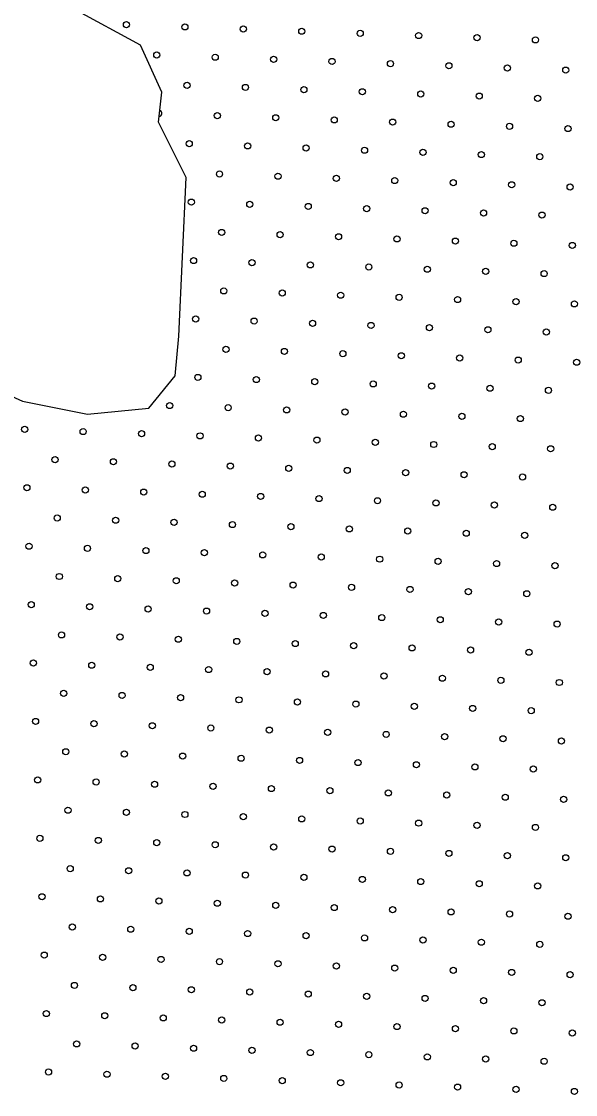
# Model space of a CAD drawing. Extents: x 1612280 to 1883141, y 560852 to 780851.
# Drawn here: x 1810785 to 1812697, y 629595 to 633298 of the extents above; entities that cross this region are included whole.
import ezdxf

# ---------------------------------------------------------------- set-up
doc = ezdxf.new("R2010")
doc.units = 0
doc.layers.add('DESIGN - SCRATCH - User 1', color=7, linetype='Continuous')
doc.layers.add('DESIGN - TRAFFIC CONTROL PERMANENT - Pavement Marking Text', color=7, linetype='Continuous')

msp = doc.modelspace()

# ---------------------------------------------------------------- linework, layer by layer
at = {"layer": 'DESIGN - SCRATCH - User 1'}
msp.add_lwpolyline([(1810213, 632755.9), (1810275.2, 632556.8), (1810349.8, 632378.4), (1810441, 632220.7), (1810623.5, 632063.1), (1810789.3, 631988.4), (1811013.2, 631942.8), (1811224.6, 631963.5), (1811315.9, 632075.5), (1811328.3, 632212.4), (1811353.2, 632760.1), (1811257.8, 632950.9), (1811270.2, 633054.6), (1811195.6, 633216.4), (1810967.6, 633340.9)], dxfattribs=at)
msp.add_lwpolyline([(1810213, 632755.9), (1810275.2, 632556.8), (1810349.8, 632378.4), (1810441, 632220.7), (1810623.5, 632063.1), (1810789.3, 631988.4), (1811013.2, 631942.8), (1811224.6, 631963.5), (1811315.9, 632075.5), (1811328.3, 632212.4), (1811353.2, 632760.1), (1811257.8, 632950.9), (1811270.2, 633054.6), (1811195.6, 633216.4), (1810967.6, 633340.9)], dxfattribs=at)
for centre in [(1811386.6, 632271.7), (1811386.6, 632271.7), (1811491.1, 632167.2), (1811491.1, 632167.2)]:
    msp.add_circle(centre, 10.6, dxfattribs=at)
at = {"layer": 'DESIGN - TRAFFIC CONTROL PERMANENT - Pavement Marking Text'}
for centre in [(1811147.6, 633287.2), (1811147.6, 633287.2), (1811349.2, 633279.8), (1811349.2, 633279.8), (1811550.8, 633272.3), (1811550.8, 633272.3), (1811752.5, 633264.8), (1811752.5, 633264.8), (1811954.1, 633257.4), (1811954.1, 633257.4), (1812155.7, 633249.9), (1812155.7, 633249.9), (1812357.3, 633242.4), (1812357.3, 633242.4), (1812558.9, 633235), (1812558.9, 633235), (1811252.2, 633182.7), (1811252.2, 633182.7), (1811453.8, 633175.2), (1811453.8, 633175.2), (1811655.4, 633167.8), (1811655.4, 633167.8), (1811857, 633160.3), (1811857, 633160.3), (1812058.6, 633152.8), (1812058.6, 633152.8), (1812260.2, 633145.4), (1812260.2, 633145.4), (1812461.8, 633137.9), (1812461.8, 633137.9), (1812663.4, 633130.4), (1812663.4, 633130.4), (1811356.7, 633078.2), (1811356.7, 633078.2), (1811558.3, 633070.7), (1811558.3, 633070.7), (1811759.9, 633063.2), (1811759.9, 633063.2), (1811961.5, 633055.8), (1811961.5, 633055.8), (1812163.1, 633048.3), (1812163.1, 633048.3), (1812364.7, 633040.8), (1812364.7, 633040.8), (1812566.4, 633033.4), (1812566.4, 633033.4), (1811461.2, 632973.6), (1811461.2, 632973.6), (1811662.8, 632966.2), (1811662.8, 632966.2), (1811864.5, 632958.7), (1811864.5, 632958.7), (1812066.1, 632951.2), (1812066.1, 632951.2), (1812267.7, 632943.8), (1812267.7, 632943.8), (1812469.3, 632936.3), (1812469.3, 632936.3), (1812670.9, 632928.8), (1812670.9, 632928.8), (1811364.2, 632876.6), (1811364.2, 632876.6), (1811565.8, 632869.1), (1811565.8, 632869.1), (1811767.4, 632861.6), (1811767.4, 632861.6), (1811969, 632854.2), (1811969, 632854.2), (1812170.6, 632846.7), (1812170.6, 632846.7), (1812372.2, 632839.2), (1812372.2, 632839.2), (1812573.8, 632831.8), (1812573.8, 632831.8), (1811468.7, 632772), (1811468.7, 632772), (1811670.3, 632764.5), (1811670.3, 632764.5), (1811871.9, 632757.1), (1811871.9, 632757.1), (1812073.5, 632749.6), (1812073.5, 632749.6), (1812275.1, 632742.1), (1812275.1, 632742.1), (1812476.8, 632734.7), (1812476.8, 632734.7), (1812678.4, 632727.2), (1812678.4, 632727.2), (1811371.6, 632674.9), (1811371.6, 632674.9), (1811573.2, 632667.5), (1811573.2, 632667.5), (1811774.9, 632660), (1811774.9, 632660), (1811976.5, 632652.5), (1811976.5, 632652.5), (1812178.1, 632645.1), (1812178.1, 632645.1), (1812379.7, 632637.6), (1812379.7, 632637.6), (1812581.3, 632630.1), (1812581.3, 632630.1), (1811476.2, 632570.4), (1811476.2, 632570.4), (1811677.8, 632562.9), (1811677.8, 632562.9), (1811879.4, 632555.5), (1811879.4, 632555.5), (1812081, 632548), (1812081, 632548), (1812282.6, 632540.5), (1812282.6, 632540.5), (1812484.2, 632533.1), (1812484.2, 632533.1), (1812685.8, 632525.6), (1812685.8, 632525.6), (1811379.1, 632473.3), (1811379.1, 632473.3), (1811580.7, 632465.9), (1811580.7, 632465.9), (1811782.3, 632458.4), (1811782.3, 632458.4), (1811983.9, 632450.9), (1811983.9, 632450.9), (1812185.5, 632443.5), (1812185.5, 632443.5), (1812387.2, 632436), (1812387.2, 632436), (1812588.8, 632428.5), (1812588.8, 632428.5), (1811483.6, 632368.8), (1811483.6, 632368.8), (1811685.2, 632361.3), (1811685.2, 632361.3), (1811886.9, 632353.9), (1811886.9, 632353.9), (1812088.5, 632346.4), (1812088.5, 632346.4), (1812290.1, 632338.9), (1812290.1, 632338.9), (1812491.7, 632331.5), (1812491.7, 632331.5), (1812693.3, 632324), (1812693.3, 632324), (1811588.2, 632264.3), (1811588.2, 632264.3), (1811789.8, 632256.8), (1811789.8, 632256.8), (1811991.4, 632249.3), (1811991.4, 632249.3), (1812193, 632241.9), (1812193, 632241.9), (1812394.6, 632234.4), (1812394.6, 632234.4), (1812596.2, 632226.9), (1812596.2, 632226.9), (1811692.7, 632159.7), (1811692.7, 632159.7), (1811894.3, 632152.2), (1811894.3, 632152.2), (1812095.9, 632144.8), (1812095.9, 632144.8), (1812297.5, 632137.3), (1812297.5, 632137.3), (1812499.2, 632129.8), (1812499.2, 632129.8), (1812700.8, 632122.4), (1812700.8, 632122.4), (1811394, 632070.1), (1811394, 632070.1), (1811595.6, 632062.6), (1811595.6, 632062.6), (1811797.3, 632055.2), (1811797.3, 632055.2), (1811998.9, 632047.7), (1811998.9, 632047.7), (1812200.5, 632040.2), (1812200.5, 632040.2), (1812402.1, 632032.8), (1812402.1, 632032.8), (1812603.7, 632025.3), (1812603.7, 632025.3), (1811297, 631973), (1811297, 631973), (1811498.6, 631965.6), (1811498.6, 631965.6), (1811700.2, 631958.1), (1811700.2, 631958.1), (1811901.8, 631950.6), (1811901.8, 631950.6), (1812103.4, 631943.2), (1812103.4, 631943.2), (1812305, 631935.7), (1812305, 631935.7), (1812506.6, 631928.2), (1812506.6, 631928.2), (1810796.7, 631890.9), (1810796.7, 631890.9), (1810998.3, 631883.4), (1810998.3, 631883.4), (1811199.9, 631876), (1811199.9, 631876), (1811401.5, 631868.5), (1811401.5, 631868.5), (1811603.1, 631861), (1811603.1, 631861), (1811804.7, 631853.6), (1811804.7, 631853.6), (1812006.3, 631846.1), (1812006.3, 631846.1), (1812207.9, 631838.6), (1812207.9, 631838.6), (1812409.6, 631831.2), (1812409.6, 631831.2), (1812611.2, 631823.7), (1812611.2, 631823.7), (1810901.2, 631786.4), (1810901.2, 631786.4), (1811102.8, 631778.9), (1811102.8, 631778.9), (1811304.4, 631771.4), (1811304.4, 631771.4), (1811506, 631764), (1811506, 631764), (1811707.6, 631756.5), (1811707.6, 631756.5), (1811909.3, 631749), (1811909.3, 631749), (1812110.9, 631741.6), (1812110.9, 631741.6), (1812312.5, 631734.1), (1812312.5, 631734.1), (1812514.1, 631726.6), (1812514.1, 631726.6), (1810804.1, 631689.3), (1810804.1, 631689.3), (1811005.7, 631681.8), (1811005.7, 631681.8), (1811207.4, 631674.4), (1811207.4, 631674.4), (1811409, 631666.9), (1811409, 631666.9), (1811610.6, 631659.4), (1811610.6, 631659.4), (1811812.2, 631652), (1811812.2, 631652), (1812013.8, 631644.5), (1812013.8, 631644.5), (1812215.4, 631637), (1812215.4, 631637), (1812417, 631629.6), (1812417, 631629.6), (1812618.6, 631622.1), (1812618.6, 631622.1), (1810908.7, 631584.8), (1810908.7, 631584.8), (1811110.3, 631577.3), (1811110.3, 631577.3), (1811311.9, 631569.8), (1811311.9, 631569.8), (1811513.5, 631562.4), (1811513.5, 631562.4), (1811715.1, 631554.9), (1811715.1, 631554.9), (1811916.7, 631547.4), (1811916.7, 631547.4), (1812118.3, 631540), (1812118.3, 631540), (1812319.9, 631532.5), (1812319.9, 631532.5), (1812521.6, 631525), (1812521.6, 631525), (1810811.6, 631487.7), (1810811.6, 631487.7), (1811013.2, 631480.2), (1811013.2, 631480.2), (1811214.8, 631472.7), (1811214.8, 631472.7), (1811416.4, 631465.3), (1811416.4, 631465.3), (1811618, 631457.8), (1811618, 631457.8), (1811819.7, 631450.3), (1811819.7, 631450.3), (1812021.3, 631442.9), (1812021.3, 631442.9), (1812222.9, 631435.4), (1812222.9, 631435.4), (1812424.5, 631427.9), (1812424.5, 631427.9), (1812626.1, 631420.5), (1812626.1, 631420.5), (1810916.1, 631383.1), (1810916.1, 631383.1), (1811117.8, 631375.7), (1811117.8, 631375.7), (1811319.4, 631368.2), (1811319.4, 631368.2), (1811521, 631360.7), (1811521, 631360.7), (1811722.6, 631353.3), (1811722.6, 631353.3), (1811924.2, 631345.8), (1811924.2, 631345.8), (1812125.8, 631338.3), (1812125.8, 631338.3), (1812327.4, 631330.9), (1812327.4, 631330.9), (1812529, 631323.4), (1812529, 631323.4), (1810819.1, 631286.1), (1810819.1, 631286.1), (1811020.7, 631278.6), (1811020.7, 631278.6), (1811222.3, 631271.1), (1811222.3, 631271.1), (1811423.9, 631263.7), (1811423.9, 631263.7), (1811625.5, 631256.2), (1811625.5, 631256.2), (1811827.1, 631248.7), (1811827.1, 631248.7), (1812028.7, 631241.3), (1812028.7, 631241.3), (1812230.3, 631233.8), (1812230.3, 631233.8), (1812432, 631226.3), (1812432, 631226.3), (1812633.6, 631218.9), (1812633.6, 631218.9), (1810923.6, 631181.5), (1810923.6, 631181.5), (1811125.2, 631174.1), (1811125.2, 631174.1), (1811326.8, 631166.6), (1811326.8, 631166.6), (1811528.4, 631159.1), (1811528.4, 631159.1), (1811730, 631151.7), (1811730, 631151.7), (1811931.7, 631144.2), (1811931.7, 631144.2), (1812133.3, 631136.7), (1812133.3, 631136.7), (1812334.9, 631129.3), (1812334.9, 631129.3), (1812536.5, 631121.8), (1812536.5, 631121.8), (1810826.5, 631084.5), (1810826.5, 631084.5), (1811028.1, 631077), (1811028.1, 631077), (1811229.8, 631069.5), (1811229.8, 631069.5), (1811431.4, 631062.1), (1811431.4, 631062.1), (1811633, 631054.6), (1811633, 631054.6), (1811834.6, 631047.1), (1811834.6, 631047.1), (1812036.2, 631039.7), (1812036.2, 631039.7), (1812237.8, 631032.2), (1812237.8, 631032.2), (1812439.4, 631024.7), (1812439.4, 631024.7), (1812641, 631017.3), (1812641, 631017.3), (1810931.1, 630979.9), (1810931.1, 630979.9), (1811132.7, 630972.5), (1811132.7, 630972.5), (1811334.3, 630965), (1811334.3, 630965), (1811535.9, 630957.5), (1811535.9, 630957.5), (1811737.5, 630950.1), (1811737.5, 630950.1), (1811939.1, 630942.6), (1811939.1, 630942.6), (1812140.7, 630935.1), (1812140.7, 630935.1), (1812342.3, 630927.7), (1812342.3, 630927.7), (1812544, 630920.2), (1812544, 630920.2), (1810834, 630882.9), (1810834, 630882.9), (1811035.6, 630875.4), (1811035.6, 630875.4), (1811237.2, 630867.9), (1811237.2, 630867.9), (1811438.8, 630860.5), (1811438.8, 630860.5), (1811640.4, 630853), (1811640.4, 630853), (1811842.1, 630845.5), (1811842.1, 630845.5), (1812043.7, 630838), (1812043.7, 630838), (1812245.3, 630830.6), (1812245.3, 630830.6), (1812446.9, 630823.1), (1812446.9, 630823.1), (1812648.5, 630815.6), (1812648.5, 630815.6), (1810938.5, 630778.3), (1810938.5, 630778.3), (1811140.2, 630770.8), (1811140.2, 630770.8), (1811341.8, 630763.4), (1811341.8, 630763.4), (1811543.4, 630755.9), (1811543.4, 630755.9), (1811745, 630748.4), (1811745, 630748.4), (1811946.6, 630741), (1811946.6, 630741), (1812148.2, 630733.5), (1812148.2, 630733.5), (1812349.8, 630726), (1812349.8, 630726), (1812551.4, 630718.6), (1812551.4, 630718.6), (1810841.5, 630681.2), (1810841.5, 630681.2), (1811043.1, 630673.8), (1811043.1, 630673.8), (1811244.7, 630666.3), (1811244.7, 630666.3), (1811446.3, 630658.8), (1811446.3, 630658.8), (1811647.9, 630651.4), (1811647.9, 630651.4), (1811849.5, 630643.9), (1811849.5, 630643.9), (1812051.1, 630636.4), (1812051.1, 630636.4), (1812252.7, 630629), (1812252.7, 630629), (1812454.4, 630621.5), (1812454.4, 630621.5), (1812656, 630614), (1812656, 630614), (1810946, 630576.7), (1810946, 630576.7), (1811147.6, 630569.2), (1811147.6, 630569.2), (1811349.2, 630561.8), (1811349.2, 630561.8), (1811550.8, 630554.3), (1811550.8, 630554.3), (1811752.5, 630546.8), (1811752.5, 630546.8), (1811954.1, 630539.4), (1811954.1, 630539.4), (1812155.7, 630531.9), (1812155.7, 630531.9), (1812357.3, 630524.4), (1812357.3, 630524.4), (1812558.9, 630517), (1812558.9, 630517), (1810848.9, 630479.6), (1810848.9, 630479.6), (1811050.5, 630472.2), (1811050.5, 630472.2), (1811252.2, 630464.7), (1811252.2, 630464.7), (1811453.8, 630457.2), (1811453.8, 630457.2), (1811655.4, 630449.8), (1811655.4, 630449.8), (1811857, 630442.3), (1811857, 630442.3), (1812058.6, 630434.8), (1812058.6, 630434.8), (1812260.2, 630427.4), (1812260.2, 630427.4), (1812461.8, 630419.9), (1812461.8, 630419.9), (1812663.4, 630412.4), (1812663.4, 630412.4), (1810953.5, 630375.1), (1810953.5, 630375.1), (1811155.1, 630367.6), (1811155.1, 630367.6), (1811356.7, 630360.2), (1811356.7, 630360.2), (1811558.3, 630352.7), (1811558.3, 630352.7), (1811759.9, 630345.2), (1811759.9, 630345.2), (1811961.5, 630337.8), (1811961.5, 630337.8), (1812163.1, 630330.3), (1812163.1, 630330.3), (1812364.7, 630322.8), (1812364.7, 630322.8), (1812566.4, 630315.4), (1812566.4, 630315.4), (1810856.4, 630278), (1810856.4, 630278), (1811058, 630270.6), (1811058, 630270.6), (1811259.6, 630263.1), (1811259.6, 630263.1), (1811461.2, 630255.6), (1811461.2, 630255.6), (1811662.8, 630248.2), (1811662.8, 630248.2), (1811864.5, 630240.7), (1811864.5, 630240.7), (1812066.1, 630233.2), (1812066.1, 630233.2), (1812267.7, 630225.8), (1812267.7, 630225.8), (1812469.3, 630218.3), (1812469.3, 630218.3), (1812670.9, 630210.8), (1812670.9, 630210.8), (1810960.9, 630173.5), (1810960.9, 630173.5), (1811162.6, 630166), (1811162.6, 630166), (1811364.2, 630158.5), (1811364.2, 630158.5), (1811565.8, 630151.1), (1811565.8, 630151.1), (1811767.4, 630143.6), (1811767.4, 630143.6), (1811969, 630136.1), (1811969, 630136.1), (1812170.6, 630128.7), (1812170.6, 630128.7), (1812372.2, 630121.2), (1812372.2, 630121.2), (1812573.8, 630113.7), (1812573.8, 630113.7), (1810863.9, 630076.4), (1810863.9, 630076.4), (1811065.5, 630068.9), (1811065.5, 630068.9), (1811267.1, 630061.5), (1811267.1, 630061.5), (1811468.7, 630054), (1811468.7, 630054), (1811670.3, 630046.5), (1811670.3, 630046.5), (1811871.9, 630039.1), (1811871.9, 630039.1), (1812073.5, 630031.6), (1812073.5, 630031.6), (1812275.1, 630024.1), (1812275.1, 630024.1), (1812476.8, 630016.7), (1812476.8, 630016.7), (1812678.4, 630009.2), (1812678.4, 630009.2), (1810968.4, 629971.9), (1810968.4, 629971.9), (1811170, 629964.4), (1811170, 629964.4), (1811371.6, 629956.9), (1811371.6, 629956.9), (1811573.2, 629949.5), (1811573.2, 629949.5), (1811774.9, 629942), (1811774.9, 629942), (1811976.5, 629934.5), (1811976.5, 629934.5), (1812178.1, 629927.1), (1812178.1, 629927.1), (1812379.7, 629919.6), (1812379.7, 629919.6), (1812581.3, 629912.1), (1812581.3, 629912.1), (1810871.3, 629874.8), (1810871.3, 629874.8), (1811072.9, 629867.3), (1811072.9, 629867.3), (1811274.6, 629859.9), (1811274.6, 629859.9), (1811476.2, 629852.4), (1811476.2, 629852.4), (1811677.8, 629844.9), (1811677.8, 629844.9), (1811879.4, 629837.5), (1811879.4, 629837.5), (1812081, 629830), (1812081, 629830), (1812282.6, 629822.5), (1812282.6, 629822.5), (1812484.2, 629815.1), (1812484.2, 629815.1), (1812685.8, 629807.6), (1812685.8, 629807.6), (1810975.9, 629770.3), (1810975.9, 629770.3), (1811177.5, 629762.8), (1811177.5, 629762.8), (1811379.1, 629755.3), (1811379.1, 629755.3), (1811580.7, 629747.9), (1811580.7, 629747.9), (1811782.3, 629740.4), (1811782.3, 629740.4), (1811983.9, 629732.9), (1811983.9, 629732.9), (1812185.5, 629725.5), (1812185.5, 629725.5), (1812387.2, 629718), (1812387.2, 629718), (1812588.8, 629710.5), (1812588.8, 629710.5), (1810878.8, 629673.2), (1810878.8, 629673.2), (1811080.4, 629665.7), (1811080.4, 629665.7), (1811282, 629658.3), (1811282, 629658.3), (1811483.6, 629650.8), (1811483.6, 629650.8), (1811685.2, 629643.3), (1811685.2, 629643.3), (1811886.9, 629635.9), (1811886.9, 629635.9), (1812088.5, 629628.4), (1812088.5, 629628.4), (1812290.1, 629620.9), (1812290.1, 629620.9), (1812491.7, 629613.5), (1812491.7, 629613.5), (1812693.3, 629606), (1812693.3, 629606)]:
    msp.add_circle(centre, 10.6, dxfattribs=at)
msp.add_arc((1811259.6, 632981.1), 10.6, 272.9289, 73.399, dxfattribs=at)

doc.saveas('drawing.dxf')
